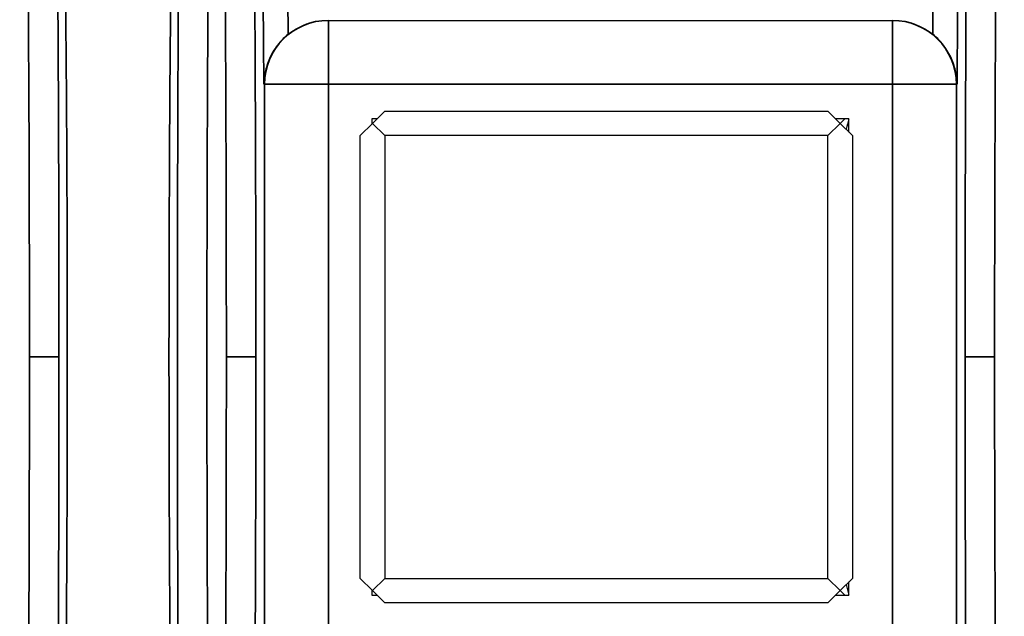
# Model space of a CAD drawing. Header units: millimetres. Extents: x 399 to 6233, y -1870 to 1602.
# Tile 701 of 711: x 6049 to 6069, y 324 to 336. Entities that reach past the tile are written whole.
import ezdxf

# ---------------------------------------------------------------- set-up
doc = ezdxf.new("R2010")
doc.units = ezdxf.units.MM
for name, color, linetype, lineweight in [('AM_5', 3, 'Continuous', 25), ('可見 (ISO)', 7, 'Continuous', 25), ('窄部可見 (ISO)', 7, 'Continuous', 35)]:
    doc.layers.add(name, color=color, linetype=linetype, lineweight=lineweight)
doc.styles.add('尺寸標註', font='romans.shx', dxfattribs={"bigfont": 'CHINESET.SHX'})
doc.dimstyles.new('CNS1$0', dxfattribs={"dimtxt": 2.5, "dimasz": 2.5, "dimexe": 1, "dimexo": 1, "dimgap": 1.5, "dimtad": 1, "dimtoh": 1, "dimdec": 1, "dimdsep": 46, "dimtxsty": '尺寸標註', "dimcen": 0, "dimclrd": 2, "dimclre": 2, "dimclrt": 1, "dimadec": 0, "dimazin": 2, "dimtp": 0.1, "dimtm": 0.1, "dimtfac": 0.71, "dimtdec": 1, "dimtmove": 0, "dimatfit": 0, "dimfxl": 0, "dimlwd": 13, "dimlwe": 13, "dimarcsym": 0})

# ---------------------------------------------------------------- blocks, each defined once
blk = doc.blocks.new('*D355')
at = {"layer": 'AM_5', "color": 2, "lineweight": 13}
for p, q in [((5942.878, 336.403), (5942.878, 359.702)), ((6103.598, 330.553), (6103.598, 359.702)), ((6101.098, 358.702), (5945.378, 358.702))]:
    blk.add_line(p, q, dxfattribs=at)
at = {"layer": 'AM_5', "color": 2, "lineweight": -2}
for points in [[(5945.378, 359.119), (5945.378, 358.285), (5942.878, 358.702)], [(6101.098, 359.119), (6101.098, 358.285), (6103.598, 358.702)]]:
    blk.add_solid(points, dxfattribs=at)
at = {"layer": 'Defpoints', "color": 0, "lineweight": -2}
for p in [(5942.878, 358.702), (5942.878, 335.403), (6103.598, 329.553)]:
    blk.add_point(p, dxfattribs=at)
at = {"layer": 'AM_5', "color": 1, "insert": (6023.238, 361.452), "char_height": 2.5, "attachment_point": 5, "style": '尺寸標註'}
blk.add_mtext('160.7', dxfattribs=at)

msp = doc.modelspace()

# ---------------------------------------------------------------- linework, layer by layer
at = {"layer": '可見 (ISO)'}
for p, q in [((6054.91, 336.397), (6054.921, 336.397)), ((6054.921, 336.397), (6066.375, 336.397)), ((6066.375, 336.397), (6066.387, 336.397)), ((6055.814, 334.303), (6056.064, 334.553)), ((6056.064, 334.553), (6065.064, 334.553)), ((6065.064, 334.553), (6065.314, 334.303)), ((6055.564, 334.053), (6055.814, 334.303)), ((6055.804, 334.397), (6055.804, 334.293)), ((6055.908, 334.397), (6055.804, 334.397)), ((6055.814, 334.303), (6055.804, 334.313)), ((6055.814, 334.303), (6056.064, 334.053)), ((6065.314, 334.303), (6065.064, 334.053)), ((6065.493, 334.397), (6065.219, 334.397)), ((6065.314, 334.303), (6065.408, 334.397)), ((6065.314, 334.303), (6065.564, 334.053)), ((6065.493, 334.124), (6065.493, 334.397)), ((6055.564, 325.053), (6055.564, 334.053)), ((6056.064, 334.053), (6056.064, 325.053)), ((6065.064, 334.053), (6056.064, 334.053)), ((6065.064, 325.053), (6065.064, 334.053)), ((6065.564, 334.053), (6065.564, 325.053)), ((6055.814, 324.803), (6055.564, 325.053)), ((6056.064, 325.053), (6055.814, 324.803)), ((6056.064, 325.053), (6065.064, 325.053)), ((6065.064, 325.053), (6065.314, 324.803)), ((6065.564, 325.053), (6065.314, 324.803)), ((6055.804, 324.813), (6055.804, 324.709)), ((6055.814, 324.803), (6055.804, 324.793)), ((6056.064, 324.553), (6055.814, 324.803)), ((6065.314, 324.803), (6065.064, 324.553)), ((6065.408, 324.709), (6065.314, 324.803)), ((6065.493, 324.709), (6065.493, 324.982)), ((6055.804, 324.709), (6055.908, 324.709)), ((6065.219, 324.709), (6065.493, 324.709)), ((6065.064, 324.553), (6056.064, 324.553))]:
    msp.add_line(p, q, dxfattribs=at)
for centre, start_param, end_param in [((6074.98, 329.258), 4.346575, 4.362638), ((6074.98, 329.848), 5.06214, 5.078203)]:
    msp.add_ellipse(centre, major_axis=(0, -14.368), ratio=0.707107, start_param=start_param, end_param=end_param, dxfattribs=at)
for points, knots in [([(6054.102, 336.114), (6054.195, 336.188), (6054.302, 336.253), (6054.574, 336.365), (6054.747, 336.397), (6054.91, 336.397)], [-0.08433896, -0.08433896, -0.08433896, -0.08433896, -0.048819, -0.048819, 0, 0, 0, 0]), ([(6066.387, 336.397), (6066.55, 336.397), (6066.722, 336.365), (6066.995, 336.253), (6067.102, 336.188), (6067.195, 336.114)], [0, 0, 0, 0, 0.048819, 0.048819, 0.08433896, 0.08433896, 0.08433896, 0.08433896]), ([(6054.102, 336.114), (6054.033, 336.059), (6053.967, 335.995), (6053.84, 335.841), (6053.782, 335.75), (6053.694, 335.564), (6053.662, 335.471), (6053.62, 335.286), (6053.609, 335.194), (6053.608, 335.101), (6053.608, 335.099), (6053.608, 335.097)], [0.0000025, 0.0000025, 0.0000025, 0.0000025, 0.0273791, 0.0273791, 0.0597, 0.0597, 0.089653, 0.089653, 0.1184213, 0.1184213, 0.1189519, 0.1189519, 0.1189519, 0.1189519]), ([(6067.688, 335.097), (6067.688, 335.099), (6067.688, 335.101), (6067.687, 335.194), (6067.677, 335.286), (6067.635, 335.471), (6067.603, 335.564), (6067.514, 335.75), (6067.456, 335.841), (6067.329, 335.995), (6067.264, 336.059), (6067.195, 336.114)], [-0.000535, -0.000535, -0.000535, -0.000535, 0, 0, 0.0290077, 0.0290077, 0.0592099, 0.0592099, 0.0917988, 0.0917988, 0.1194025, 0.1194025, 0.1194025, 0.1194025])]:
    msp.add_open_spline(points, degree=3, knots=knots, dxfattribs=at)
at = {"layer": '窄部可見 (ISO)'}
for p, q in [((6054.921, 335.097), (6054.921, 336.397)), ((6066.375, 335.097), (6066.375, 336.397)), ((6053.622, 335.097), (6053.608, 335.097)), ((6053.622, 324.009), (6053.622, 335.097)), ((6054.921, 335.097), (6053.622, 335.097)), ((6066.375, 335.097), (6054.921, 335.097)), ((6054.921, 335.097), (6054.921, 324.009)), ((6066.375, 324.009), (6066.375, 335.097)), ((6067.675, 335.097), (6066.375, 335.097)), ((6067.688, 335.097), (6067.675, 335.097)), ((6067.675, 335.097), (6067.675, 324.009)), ((6048.846, 329.553), (6049.446, 329.553)), ((6052.846, 329.553), (6053.446, 329.553)), ((6068.451, 329.553), (6067.851, 329.553))]:
    msp.add_line(p, q, dxfattribs=at)
for centre, major_axis, ratio, start_param, end_param in [((6048.289, 329.553), (0, -26), 0.02143, 1.570796, 2.083868), ((6052.289, 329.553), (0, -26), 0.02143, 1.570796, 2.083868), ((6069.008, 329.553), (0, -26), 0.02143, 4.199317, 4.712389), ((6054.921, 335.097), (0, 1.3), 0.999781, 0, 1.570796), ((6066.375, 335.097), (0, 1.3), 0.999781, 4.712389, 6.283185), ((6048.289, 329.553), (0, -26), 0.02143, 1.057724, 1.570796), ((6052.289, 329.553), (0, -26), 0.02143, 1.057724, 1.570796), ((6069.008, 329.553), (0, -26), 0.02143, 4.712389, 5.225461)]:
    msp.add_ellipse(centre, major_axis=major_axis, ratio=ratio, start_param=start_param, end_param=end_param, dxfattribs=at)
for points, knots in [([(6049.456, 315.293), (6049.467, 315.64), (6049.477, 316.013), (6049.487, 316.402), (6049.488, 316.465), (6049.49, 316.53), (6049.492, 316.595), (6049.503, 317.059), (6049.513, 317.555), (6049.523, 318.074), (6049.533, 318.592), (6049.542, 319.136), (6049.55, 319.706), (6049.559, 320.276), (6049.567, 320.873), (6049.573, 321.489), (6049.576, 321.75), (6049.579, 322.014), (6049.582, 322.281), (6049.585, 322.645), (6049.589, 323.015), (6049.592, 323.39), (6049.597, 324.041), (6049.601, 324.712), (6049.605, 325.396), (6049.612, 326.766), (6049.616, 328.152), (6049.616, 329.553), (6049.616, 330.954), (6049.612, 332.34), (6049.605, 333.71), (6049.599, 334.79), (6049.591, 335.83), (6049.582, 336.825), (6049.579, 337.092), (6049.576, 337.356), (6049.573, 337.617), (6049.567, 338.233), (6049.559, 338.83), (6049.55, 339.4), (6049.542, 339.969), (6049.533, 340.513), (6049.523, 341.032), (6049.513, 341.551), (6049.503, 342.047), (6049.492, 342.511), (6049.49, 342.576), (6049.488, 342.641), (6049.487, 342.704), (6049.477, 343.093), (6049.467, 343.466), (6049.456, 343.813)], [0.0267397, 0.0267397, 0.0267397, 0.0267397, 0.0775919, 0.0775919, 0.0775919, 0.0858976, 0.0858976, 0.0858976, 0.1450554, 0.1450554, 0.1450554, 0.2042133, 0.2042133, 0.2042133, 0.2633711, 0.2633711, 0.2633711, 0.2884173, 0.2884173, 0.2884173, 0.322529, 0.322529, 0.322529, 0.3816868, 0.3816868, 0.3816868, 0.5, 0.5, 0.5, 0.6183182, 0.6183182, 0.6183182, 0.7115983, 0.7115983, 0.7115983, 0.7366339, 0.7366339, 0.7366339, 0.7957918, 0.7957918, 0.7957918, 0.8549496, 0.8549496, 0.8549496, 0.9141075, 0.9141075, 0.9141075, 0.9224155, 0.9224155, 0.9224155, 0.9732653, 0.9732653, 0.9732653, 0.9732653]), ([(6051.841, 343.813), (6051.83, 343.466), (6051.82, 343.093), (6051.81, 342.704), (6051.808, 342.641), (6051.807, 342.576), (6051.805, 342.511), (6051.794, 342.047), (6051.783, 341.551), (6051.773, 341.032), (6051.764, 340.514), (6051.755, 339.97), (6051.746, 339.4), (6051.738, 338.831), (6051.73, 338.233), (6051.723, 337.617), (6051.72, 337.356), (6051.718, 337.092), (6051.715, 336.825), (6051.711, 336.461), (6051.708, 336.091), (6051.705, 335.716), (6051.7, 335.065), (6051.695, 334.395), (6051.692, 333.71), (6051.685, 332.34), (6051.681, 330.954), (6051.681, 329.553), (6051.681, 328.152), (6051.685, 326.767), (6051.692, 325.396), (6051.697, 324.316), (6051.705, 323.276), (6051.715, 322.281), (6051.718, 322.014), (6051.72, 321.75), (6051.723, 321.489), (6051.73, 320.873), (6051.738, 320.276), (6051.746, 319.706), (6051.755, 319.137), (6051.764, 318.593), (6051.773, 318.074), (6051.783, 317.555), (6051.794, 317.059), (6051.805, 316.595), (6051.807, 316.53), (6051.808, 316.465), (6051.81, 316.402), (6051.82, 316.013), (6051.83, 315.64), (6051.841, 315.293)], [0.0267397, 0.0267397, 0.0267397, 0.0267397, 0.0775919, 0.0775919, 0.0775919, 0.0858976, 0.0858976, 0.0858976, 0.1450554, 0.1450554, 0.1450554, 0.2042133, 0.2042133, 0.2042133, 0.2633711, 0.2633711, 0.2633711, 0.2884173, 0.2884173, 0.2884173, 0.322529, 0.322529, 0.322529, 0.3816868, 0.3816868, 0.3816868, 0.5, 0.5, 0.5, 0.6183182, 0.6183182, 0.6183182, 0.7115983, 0.7115983, 0.7115983, 0.7366339, 0.7366339, 0.7366339, 0.7957918, 0.7957918, 0.7957918, 0.8549496, 0.8549496, 0.8549496, 0.9141075, 0.9141075, 0.9141075, 0.9224155, 0.9224155, 0.9224155, 0.9732653, 0.9732653, 0.9732653, 0.9732653]), ([(6053.996, 343.571), (6054.022, 342.474), (6054.045, 341.184), (6054.064, 339.764), (6054.079, 338.615), (6054.092, 337.382), (6054.102, 336.114)], [2.2837463, 2.2837463, 2.2837463, 2.2837463, 2.5578984, 2.5578984, 2.5578984, 2.7796713, 2.7796713, 2.7796713, 2.7796713]), ([(6067.195, 336.114), (6067.204, 337.382), (6067.217, 338.615), (6067.233, 339.764), (6067.252, 341.184), (6067.275, 342.474), (6067.301, 343.571)], [0.3619214, 0.3619214, 0.3619214, 0.3619214, 0.5836942, 0.5836942, 0.5836942, 0.8578464, 0.8578464, 0.8578464, 0.8578464]), ([(6053.608, 335.097), (6053.598, 336.628), (6053.583, 338.121), (6053.564, 339.488), (6053.545, 340.873), (6053.522, 342.128), (6053.496, 343.193)], [3.4541443, 3.4541443, 3.4541443, 3.4541443, 3.7251656, 3.7251656, 3.7251656, 3.999439, 3.999439, 3.999439, 3.999439]), ([(6067.801, 343.193), (6067.775, 342.128), (6067.752, 340.873), (6067.733, 339.488), (6067.714, 338.121), (6067.699, 336.628), (6067.688, 335.097)], [5.4253389, 5.4253389, 5.4253389, 5.4253389, 5.6996123, 5.6996123, 5.6996123, 5.9706337, 5.9706337, 5.9706337, 5.9706337]), ([(6049.374, 342.61), (6049.397, 340.628), (6049.415, 338.502), (6049.427, 336.302), (6049.44, 334.102), (6049.446, 331.828), (6049.446, 329.553)], [5.7701132, 5.7701132, 5.7701132, 5.7701132, 6.0266493, 6.0266493, 6.0266493, 6.2831853, 6.2831853, 6.2831853, 6.2831853]), ([(6051.923, 316.496), (6051.899, 318.478), (6051.881, 320.604), (6051.869, 322.804), (6051.857, 325.004), (6051.851, 327.278), (6051.851, 329.553), (6051.851, 331.828), (6051.857, 334.102), (6051.869, 336.302), (6051.881, 338.502), (6051.899, 340.628), (6051.923, 342.61)], [2.628521, 2.628521, 2.628521, 2.628521, 2.885057, 2.885057, 2.885057, 3.141593, 3.141593, 3.141593, 3.398129, 3.398129, 3.398129, 3.654665, 3.654665, 3.654665, 3.654665]), ([(6053.374, 342.61), (6053.397, 340.628), (6053.415, 338.502), (6053.427, 336.302), (6053.44, 334.102), (6053.446, 331.828), (6053.446, 329.553)], [5.7701132, 5.7701132, 5.7701132, 5.7701132, 6.0266493, 6.0266493, 6.0266493, 6.2831853, 6.2831853, 6.2831853, 6.2831853]), ([(6067.851, 329.553), (6067.851, 331.828), (6067.857, 334.102), (6067.869, 336.302), (6067.881, 338.502), (6067.899, 340.628), (6067.923, 342.61)], [0, 0, 0, 0, 0.256536, 0.256536, 0.256536, 0.5130721, 0.5130721, 0.5130721, 0.5130721]), ([(6052.523, 342.315), (6052.499, 340.378), (6052.481, 338.301), (6052.457, 334), (6052.451, 331.776), (6052.451, 327.33), (6052.457, 325.107), (6052.481, 320.805), (6052.499, 318.728), (6052.523, 316.791)], [2.628521, 2.628521, 2.628521, 2.628521, 2.885057, 2.885057, 3.141593, 3.141593, 3.398129, 3.398129, 3.654665, 3.654665, 3.654665, 3.654665]), ([(6049.446, 329.553), (6049.446, 327.278), (6049.44, 325.004), (6049.427, 322.804), (6049.415, 320.604), (6049.397, 318.478), (6049.374, 316.496)], [0, 0, 0, 0, 0.256536, 0.256536, 0.256536, 0.5130721, 0.5130721, 0.5130721, 0.5130721]), ([(6053.446, 329.553), (6053.446, 327.278), (6053.44, 325.004), (6053.427, 322.804), (6053.415, 320.604), (6053.397, 318.478), (6053.374, 316.496)], [0, 0, 0, 0, 0.256536, 0.256536, 0.256536, 0.5130721, 0.5130721, 0.5130721, 0.5130721]), ([(6067.923, 316.496), (6067.899, 318.478), (6067.881, 320.604), (6067.869, 322.804), (6067.857, 325.004), (6067.851, 327.278), (6067.851, 329.553)], [5.7701132, 5.7701132, 5.7701132, 5.7701132, 6.0266493, 6.0266493, 6.0266493, 6.2831853, 6.2831853, 6.2831853, 6.2831853])]:
    msp.add_open_spline(points, degree=3, knots=knots, dxfattribs=at)

# ---------------------------------------------------------------- dimensions: what is measured, and where the dimension line sits
at = {"layer": 'AM_5'}
dim = msp.add_linear_dim(base=(5942.878, 358.702), p1=(6103.598, 329.553), p2=(5942.878, 335.403), dimstyle='CNS1$0', override={"dimtdec": 3}, dxfattribs=at)
dim.commit()
dim.dimension.update_dxf_attribs({"geometry": '*D355', "text_midpoint": (6023.238, 361.452)})

doc.saveas('drawing.dxf')
